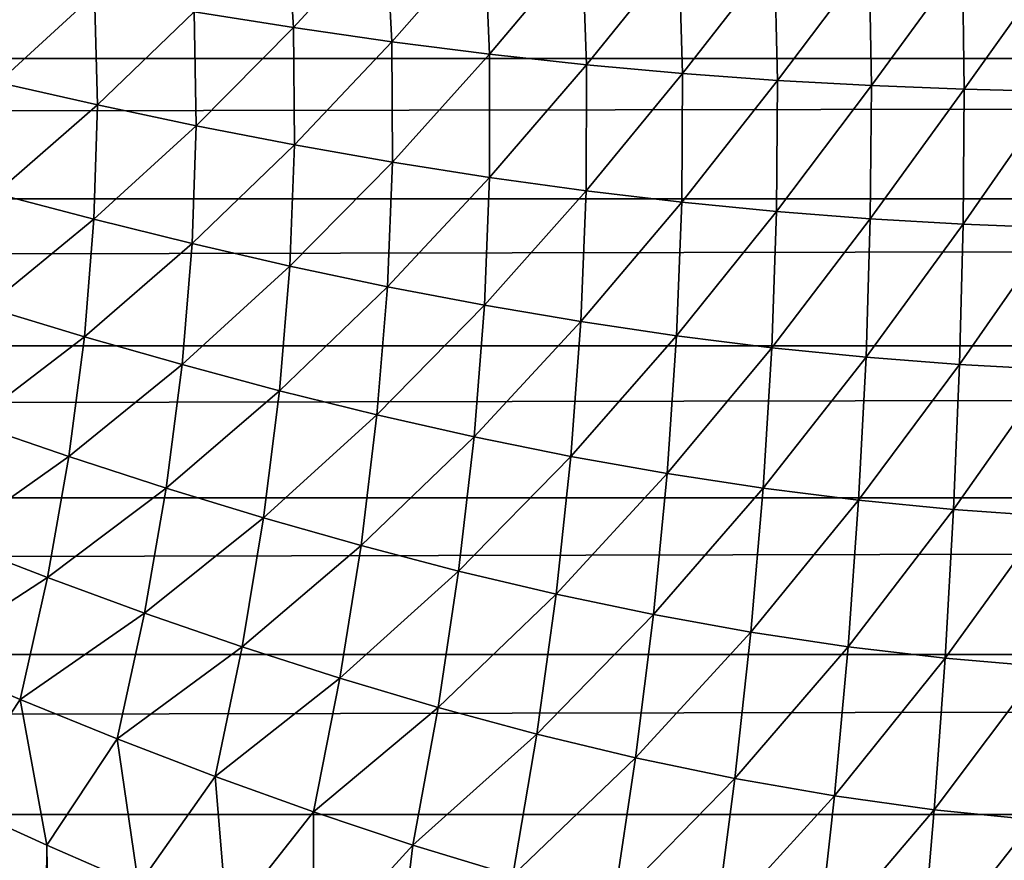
# Model space of a CAD drawing. Header units: metres. Extents: x -105 to 105, y -72 to 59.
# Tile 336 of 414: x 22.84 to 25.18, y 14.21 to 16.21. Entities that reach past the tile are written whole.
import ezdxf

# ---------------------------------------------------------------- set-up
doc = ezdxf.new("R2010")
doc.units = ezdxf.units.M
doc.layers.add('solid_509431_AD150_SW0001', color=7, linetype='CONTINUOUS')

msp = doc.modelspace()

# ---------------------------------------------------------------- linework, layer by layer
at = {"layer": 'solid_509431_AD150_SW0001'}
for points in [[(23.488508, 16.194094, -16.37203), (23.252838, 16.231937, -16.440678), (23.471943, 16.461067, -16.19702)], [(23.488508, 16.194094, -16.37203), (23.471943, 16.461067, -16.19702), (23.708233, 16.434158, -16.129589)], [(90, 16.4368, 15.758961), (-90, 16.4368, 15.758961), (-90, 16.120657, 15.984682)], [(90, 16.120657, 15.984682), (90, 16.4368, 15.758961), (-90, 16.120657, 15.984682)], [(23.722672, 16.160349, -16.3099), (23.488508, 16.194094, -16.37203), (23.708233, 16.434158, -16.129589)], [(23.722672, 16.160349, -16.3099), (23.708233, 16.434158, -16.129589), (23.942722, 16.411207, -16.068687)], [(23.955112, 16.130877, -16.254152), (23.722672, 16.160349, -16.3099), (23.942722, 16.411207, -16.068687)], [(23.955112, 16.130877, -16.254152), (23.942722, 16.411207, -16.068687), (24.175163, 16.392256, -16.014257)], [(24.185583, 16.105791, -16.204678), (23.955112, 16.130877, -16.254152), (24.175163, 16.392256, -16.014257)], [(24.185583, 16.105791, -16.204678), (24.175163, 16.392256, -16.014257), (24.405329, 16.377218, -15.966318)], [(24.41387, 16.085093, -16.161432), (24.185583, 16.105791, -16.204678), (24.405329, 16.377218, -15.966318)], [(24.41387, 16.085093, -16.161432), (24.405329, 16.377218, -15.966318), (24.633024, 16.365898, -15.924951)], [(24.639776, 16.068672, -16.124407), (24.41387, 16.085093, -16.161432), (24.633024, 16.365898, -15.924951)], [(24.639776, 16.068672, -16.124407), (24.633024, 16.365898, -15.924951), (24.858055, 16.357967, -15.890317)], [(24.863123, 16.056309, -16.093662), (24.639776, 16.068672, -16.124407), (24.858055, 16.357967, -15.890317)], [(24.863123, 16.056309, -16.093662), (24.858055, 16.357967, -15.890317), (25.080193, 16.352978, -15.862676)], [(25.083698, 16.047659, -16.069323), (24.863123, 16.056309, -16.093662), (25.080193, 16.352978, -15.862676)], [(25.083698, 16.047659, -16.069323), (25.080193, 16.352978, -15.862676), (25.29915, 16.350338, -15.84238)], [(25.301254, 16.042253, -16.051598), (25.083698, 16.047659, -16.069323), (25.29915, 16.350338, -15.84238)], [(22.786242, 16.063778, -16.741632), (22.777668, 16.319054, -16.598213), (23.015848, 16.273672, -16.516005)], [(23.022335, 16.010521, -16.663973), (22.786242, 16.063778, -16.741632), (23.015848, 16.273672, -16.516005)], [(23.022335, 16.010521, -16.663973), (23.015848, 16.273672, -16.516005), (23.252838, 16.231937, -16.440678)], [(23.257412, 15.961015, -16.593117), (23.022335, 16.010521, -16.663973), (23.252838, 16.231937, -16.440678)], [(23.257412, 15.961015, -16.593117), (23.252838, 16.231937, -16.440678), (23.488508, 16.194094, -16.37203)], [(23.491354, 15.915565, -16.528847), (23.257412, 15.961015, -16.593117), (23.488508, 16.194094, -16.37203)], [(23.491354, 15.915565, -16.528847), (23.488508, 16.194094, -16.37203), (23.722672, 16.160349, -16.3099)], [(23.723995, 15.874443, -16.470985), (23.491354, 15.915565, -16.528847), (23.722672, 16.160349, -16.3099)], [(23.723995, 15.874443, -16.470985), (23.722672, 16.160349, -16.3099), (23.955112, 16.130877, -16.254152)], [(90, 16.120657, 15.984682), (-90, 16.120657, 15.984682), (-90, 15.786953, 16.183527)], [(90, 15.786953, 16.183527), (90, 16.120657, 15.984682), (-90, 15.786953, 16.183527)], [(23.955139, 15.837894, -16.419371), (23.723995, 15.874443, -16.470985), (23.955112, 16.130877, -16.254152)], [(23.955139, 15.837894, -16.419371), (23.955112, 16.130877, -16.254152), (24.185583, 16.105791, -16.204678)], [(24.184559, 15.806114, -16.373863), (23.955139, 15.837894, -16.419371), (24.185583, 16.105791, -16.204678)], [(24.184559, 15.806114, -16.373863), (24.185583, 16.105791, -16.204678), (24.41387, 16.085093, -16.161432)], [(24.412056, 15.779197, -16.334364), (24.184559, 15.806114, -16.373863), (24.41387, 16.085093, -16.161432)], [(24.412056, 15.779197, -16.334364), (24.41387, 16.085093, -16.161432), (24.639776, 16.068672, -16.124407)], [(24.637449, 15.757145, -16.300806), (24.412056, 15.779197, -16.334364), (24.639776, 16.068672, -16.124407)], [(24.637449, 15.757145, -16.300806), (24.639776, 16.068672, -16.124407), (24.863123, 16.056309, -16.093662)], [(22.78001, 15.800058, -16.868999), (22.786242, 16.063778, -16.741632), (23.022335, 16.010521, -16.663973)], [(24.860571, 15.739852, -16.273163), (24.637449, 15.757145, -16.300806), (24.863123, 16.056309, -16.093662)], [(24.860571, 15.739852, -16.273163), (24.863123, 16.056309, -16.093662), (25.083698, 16.047659, -16.069323)], [(25.081234, 15.727108, -16.251463), (24.860571, 15.739852, -16.273163), (25.083698, 16.047659, -16.069323)], [(25.081234, 15.727108, -16.251463), (25.083698, 16.047659, -16.069323), (25.301254, 16.042253, -16.051598)], [(25.299219, 15.718586, -16.235792), (25.081234, 15.727108, -16.251463), (25.301254, 16.042253, -16.051598)], [(23.014257, 15.738509, -16.794857), (22.78001, 15.800058, -16.868999), (23.022335, 16.010521, -16.663973)], [(23.014257, 15.738509, -16.794857), (23.022335, 16.010521, -16.663973), (23.257412, 15.961015, -16.593117)], [(23.247772, 15.680788, -16.727421), (23.014257, 15.738509, -16.794857), (23.257412, 15.961015, -16.593117)], [(23.247772, 15.680788, -16.727421), (23.257412, 15.961015, -16.593117), (23.491354, 15.915565, -16.528847)], [(23.480463, 15.62726, -16.66647), (23.247772, 15.680788, -16.727421), (23.491354, 15.915565, -16.528847)], [(23.480463, 15.62726, -16.66647), (23.491354, 15.915565, -16.528847), (23.723995, 15.874443, -16.470985)], [(23.712194, 15.578268, -16.611818), (23.480463, 15.62726, -16.66647), (23.723995, 15.874443, -16.470985)], [(23.712194, 15.578268, -16.611818), (23.723995, 15.874443, -16.470985), (23.955139, 15.837894, -16.419371)], [(23.942802, 15.534133, -16.563292), (23.712194, 15.578268, -16.611818), (23.955139, 15.837894, -16.419371)], [(23.942802, 15.534133, -16.563292), (23.955139, 15.837894, -16.419371), (24.184559, 15.806114, -16.373863)], [(90, 15.786953, 16.183527), (-90, 15.786953, 16.183527), (-90, 15.437968, 16.354136)], [(90, 15.437968, 16.354136), (90, 15.786953, 16.183527), (-90, 15.437968, 16.354136)], [(22.759014, 15.529582, -16.9795), (22.78001, 15.800058, -16.868999), (23.014257, 15.738509, -16.794857)], [(24.172094, 15.495139, -16.520731), (23.942802, 15.534133, -16.563292), (24.184559, 15.806114, -16.373863)], [(24.172094, 15.495139, -16.520731), (24.184559, 15.806114, -16.373863), (24.412056, 15.779197, -16.334364)], [(24.399897, 15.461489, -16.484011), (24.172094, 15.495139, -16.520731), (24.412056, 15.779197, -16.334364)], [(24.399897, 15.461489, -16.484011), (24.412056, 15.779197, -16.334364), (24.637449, 15.757145, -16.300806)], [(22.991665, 15.459378, -16.907822), (22.759014, 15.529582, -16.9795), (23.014257, 15.738509, -16.794857)], [(22.991665, 15.459378, -16.907822), (23.014257, 15.738509, -16.794857), (23.247772, 15.680788, -16.727421)], [(24.626053, 15.433304, -16.453018), (24.399897, 15.461489, -16.484011), (24.637449, 15.757145, -16.300806)], [(24.626053, 15.433304, -16.453018), (24.637449, 15.757145, -16.300806), (24.860571, 15.739852, -16.273163)], [(24.850414, 15.410617, -16.427673), (24.626053, 15.433304, -16.453018), (24.860571, 15.739852, -16.273163)], [(24.850414, 15.410617, -16.427673), (24.860571, 15.739852, -16.273163), (25.081234, 15.727108, -16.251463)], [(25.072813, 15.39337, -16.407932), (24.850414, 15.410617, -16.427673), (25.081234, 15.727108, -16.251463)], [(25.072813, 15.39337, -16.407932), (25.081234, 15.727108, -16.251463), (25.299219, 15.718586, -16.235792)], [(25.293062, 15.381404, -16.393789), (25.072813, 15.39337, -16.407932), (25.299219, 15.718586, -16.235792)], [(23.22398, 15.393047, -16.842731), (22.991665, 15.459378, -16.907822), (23.247772, 15.680788, -16.727421)], [(23.22398, 15.393047, -16.842731), (23.247772, 15.680788, -16.727421), (23.480463, 15.62726, -16.66647)], [(23.455904, 15.331021, -16.784018), (23.22398, 15.393047, -16.842731), (23.480463, 15.62726, -16.66647)], [(23.455904, 15.331021, -16.784018), (23.480463, 15.62726, -16.66647), (23.712194, 15.578268, -16.611818)], [(23.687346, 15.273716, -16.731495), (23.455904, 15.331021, -16.784018), (23.712194, 15.578268, -16.611818)], [(23.687346, 15.273716, -16.731495), (23.712194, 15.578268, -16.611818), (23.942802, 15.534133, -16.563292)], [(22.723389, 15.254075, -17.072428), (22.759014, 15.529582, -16.9795), (22.991665, 15.459378, -16.907822)], [(23.918182, 15.221533, -16.684992), (23.687346, 15.273716, -16.731495), (23.942802, 15.534133, -16.563292)], [(23.918182, 15.221533, -16.684992), (23.942802, 15.534133, -16.563292), (24.172094, 15.495139, -16.520731)], [(24.14827, 15.174853, -16.644344), (23.918182, 15.221533, -16.684992), (24.172094, 15.495139, -16.520731)], [(24.14827, 15.174853, -16.644344), (24.172094, 15.495139, -16.520731), (24.399897, 15.461489, -16.484011)], [(22.954704, 15.174909, -17.002144), (22.723389, 15.254075, -17.072428), (22.991665, 15.459378, -16.907822)], [(22.954704, 15.174909, -17.002144), (22.991665, 15.459378, -16.907822), (23.22398, 15.393047, -16.842731)], [(24.377472, 15.133996, -16.609415), (24.14827, 15.174853, -16.644344), (24.399897, 15.461489, -16.484011)], [(24.377472, 15.133996, -16.609415), (24.399897, 15.461489, -16.484011), (24.626053, 15.433304, -16.453018)], [(90, 15.437968, 16.354136), (-90, 15.437968, 16.354136), (-90, 15.076088, 16.49534)], [(90, 15.076088, 16.49534), (90, 15.437968, 16.354136), (-90, 15.076088, 16.49534)], [(24.605661, 15.099219, -16.580074), (24.377472, 15.133996, -16.609415), (24.626053, 15.433304, -16.453018)], [(24.605661, 15.099219, -16.580074), (24.626053, 15.433304, -16.453018), (24.850414, 15.410617, -16.427673)], [(24.832718, 15.070708, -16.556208), (24.605661, 15.099219, -16.580074), (24.850414, 15.410617, -16.427673)], [(24.832718, 15.070708, -16.556208), (24.850414, 15.410617, -16.427673), (25.072813, 15.39337, -16.407932)], [(23.186188, 15.09963, -16.938314), (22.954704, 15.174909, -17.002144), (23.22398, 15.393047, -16.842731)], [(23.186188, 15.09963, -16.938314), (23.22398, 15.393047, -16.842731), (23.455904, 15.331021, -16.784018)], [(25.058495, 15.048577, -16.537729), (24.832718, 15.070708, -16.556208), (25.072813, 15.39337, -16.407932)], [(25.058495, 15.048577, -16.537729), (25.072813, 15.39337, -16.407932), (25.293062, 15.381404, -16.393789)], [(25.282822, 15.032863, -16.52458), (25.058495, 15.048577, -16.537729), (25.293062, 15.381404, -16.393789)], [(23.417835, 15.028742, -16.880741), (23.186188, 15.09963, -16.938314), (23.455904, 15.331021, -16.784018)], [(23.417835, 15.028742, -16.880741), (23.455904, 15.331021, -16.784018), (23.687346, 15.273716, -16.731495)], [(23.649607, 14.962731, -16.829254), (23.417835, 15.028742, -16.880741), (23.687346, 15.273716, -16.731495)], [(23.649607, 14.962731, -16.829254), (23.687346, 15.273716, -16.731495), (23.918182, 15.221533, -16.684992)], [(22.673361, 14.975297, -17.147188), (22.723389, 15.254075, -17.072428), (22.954704, 15.174909, -17.002144)], [(23.881435, 14.902091, -16.783695), (23.649607, 14.962731, -16.829254), (23.918182, 15.221533, -16.684992)], [(23.881435, 14.902091, -16.783695), (23.918182, 15.221533, -16.684992), (24.14827, 15.174853, -16.644344)], [(22.903608, 14.886918, -17.077221), (22.673361, 14.975297, -17.147188), (22.954704, 15.174909, -17.002144)], [(22.903608, 14.886918, -17.077221), (22.954704, 15.174909, -17.002144), (23.186188, 15.09963, -16.938314)], [(24.113237, 14.847302, -16.743914), (23.881435, 14.902091, -16.783695), (24.14827, 15.174853, -16.644344)], [(24.113237, 14.847302, -16.743914), (24.14827, 15.174853, -16.644344), (24.377472, 15.133996, -16.609415)], [(24.344923, 14.798812, -16.709778), (24.113237, 14.847302, -16.743914), (24.377472, 15.133996, -16.609415)], [(24.344923, 14.798812, -16.709778), (24.377472, 15.133996, -16.609415), (24.605661, 15.099219, -16.580074)], [(23.134638, 14.802413, -17.013556), (22.903608, 14.886918, -17.077221), (23.186188, 15.09963, -16.938314)], [(23.134638, 14.802413, -17.013556), (23.186188, 15.09963, -16.938314), (23.417835, 15.028742, -16.880741)], [(24.576406, 14.757024, -16.68116), (24.344923, 14.798812, -16.709778), (24.605661, 15.099219, -16.580074)], [(24.576406, 14.757024, -16.68116), (24.605661, 15.099219, -16.580074), (24.832718, 15.070708, -16.556208)], [(90, 15.076088, 16.49534), (-90, 15.076088, 16.49534), (-90, 14.703782, 16.606182)], [(90, 14.703782, 16.606182), (90, 15.076088, 16.49534), (-90, 14.703782, 16.606182)], [(24.807594, 14.722296, -16.657942), (24.576406, 14.757024, -16.68116), (24.832718, 15.070708, -16.556208)], [(24.807594, 14.722296, -16.657942), (24.832718, 15.070708, -16.556208), (25.058495, 15.048577, -16.537729)], [(25.038364, 14.694933, -16.640028), (24.807594, 14.722296, -16.657942), (25.058495, 15.048577, -16.537729)], [(25.038364, 14.694933, -16.640028), (25.058495, 15.048577, -16.537729), (25.282822, 15.032863, -16.52458)], [(23.366499, 14.722351, -16.956022), (23.134638, 14.802413, -17.013556), (23.417835, 15.028742, -16.880741)], [(23.366499, 14.722351, -16.956022), (23.417835, 15.028742, -16.880741), (23.649607, 14.962731, -16.829254)], [(25.26856, 14.675186, -16.627329), (25.038364, 14.694933, -16.640028), (25.282822, 15.032863, -16.52458)], [(22.609249, 14.69503, -17.203304), (22.673361, 14.975297, -17.147188), (22.903608, 14.886918, -17.077221)], [(23.599218, 14.647302, -16.904472), (23.366499, 14.722351, -16.956022), (23.649607, 14.962731, -16.829254)], [(23.599218, 14.647302, -16.904472), (23.649607, 14.962731, -16.829254), (23.881435, 14.902091, -16.783695)], [(23.832798, 14.577847, -16.858772), (23.599218, 14.647302, -16.904472), (23.881435, 14.902091, -16.783695)], [(23.832798, 14.577847, -16.858772), (23.881435, 14.902091, -16.783695), (24.113237, 14.847302, -16.743914)], [(22.838707, 14.597246, -17.132576), (22.609249, 14.69503, -17.203304), (22.903608, 14.886918, -17.077221)], [(22.838707, 14.597246, -17.132576), (22.903608, 14.886918, -17.077221), (23.134638, 14.802413, -17.013556)], [(24.067221, 14.514579, -16.818804), (23.832798, 14.577847, -16.858772), (24.113237, 14.847302, -16.743914)], [(24.067221, 14.514579, -16.818804), (24.113237, 14.847302, -16.743914), (24.344923, 14.798812, -16.709778)], [(23.069658, 14.503292, -17.06798), (22.838707, 14.597246, -17.132576), (23.134638, 14.802413, -17.013556)], [(23.069658, 14.503292, -17.06798), (23.134638, 14.802413, -17.013556), (23.366499, 14.722351, -16.956022)], [(24.30246, 14.458076, -16.784456), (24.067221, 14.514579, -16.818804), (24.344923, 14.798812, -16.709778)], [(24.30246, 14.458076, -16.784456), (24.344923, 14.798812, -16.709778), (24.576406, 14.757024, -16.68116)], [(24.538475, 14.408905, -16.75563), (24.30246, 14.458076, -16.784456), (24.576406, 14.757024, -16.68116)], [(24.538475, 14.408905, -16.75563), (24.576406, 14.757024, -16.68116), (24.807594, 14.722296, -16.657942)], [(23.302223, 14.413806, -17.009378), (23.069658, 14.503292, -17.06798), (23.366499, 14.722351, -16.956022)], [(23.302223, 14.413806, -17.009378), (23.366499, 14.722351, -16.956022), (23.599218, 14.647302, -16.904472)], [(24.775206, 14.367606, -16.732229), (24.538475, 14.408905, -16.75563), (24.807594, 14.722296, -16.657942)], [(24.775206, 14.367606, -16.732229), (24.807594, 14.722296, -16.657942), (25.038364, 14.694933, -16.640028)], [(90, 14.703782, 16.606182), (-90, 14.703782, 16.606182), (-90, 14.323594, 16.685898)], [(90, 14.323594, 16.685898), (90, 14.703782, 16.606182), (-90, 14.323594, 16.685898)], [(22.838707, 14.597246, -17.132576), (22.677099, 14.35284, -17.193489), (22.609249, 14.69503, -17.203304)], [(25.012554, 14.334696, -16.714172), (24.775206, 14.367606, -16.732229), (25.038364, 14.694933, -16.640028)], [(25.012554, 14.334696, -16.714172), (25.038364, 14.694933, -16.640028), (25.26856, 14.675186, -16.627329)], [(25.250372, 14.310661, -16.701378), (25.012554, 14.334696, -16.714172), (25.26856, 14.675186, -16.627329)], [(23.536501, 14.329442, -16.956665), (23.302223, 14.413806, -17.009378), (23.599218, 14.647302, -16.904472)], [(23.536501, 14.329442, -16.956665), (23.599218, 14.647302, -16.904472), (23.832798, 14.577847, -16.858772)], [(22.838707, 14.597246, -17.132576), (22.901976, 14.250362, -17.126295), (22.677099, 14.35284, -17.193489)], [(23.069658, 14.503292, -17.06798), (22.901976, 14.250362, -17.126295), (22.838707, 14.597246, -17.132576)], [(23.772577, 14.250874, -16.909742), (23.536501, 14.329442, -16.956665), (23.832798, 14.577847, -16.858772)], [(23.772577, 14.250874, -16.909742), (23.832798, 14.577847, -16.858772), (24.067221, 14.514579, -16.818804)], [(23.069658, 14.503292, -17.06798), (23.120049, 14.155828, -17.067064), (22.901976, 14.250362, -17.126295)], [(23.302223, 14.413806, -17.009378), (23.120049, 14.155828, -17.067064), (23.069658, 14.503292, -17.06798)], [(24.010513, 14.178808, -16.868532), (23.772577, 14.250874, -16.909742), (24.067221, 14.514579, -16.818804)], [(24.010513, 14.178808, -16.868532), (24.067221, 14.514579, -16.818804), (24.30246, 14.458076, -16.784456)], [(24.250351, 14.113967, -16.832973), (24.010513, 14.178808, -16.868532), (24.30246, 14.458076, -16.784456)], [(24.250351, 14.113967, -16.832973), (24.30246, 14.458076, -16.784456), (24.538475, 14.408905, -16.75563)], [(23.302223, 14.413806, -17.009378), (23.331366, 14.069082, -17.015053), (23.120049, 14.155828, -17.067064)], [(23.536501, 14.329442, -16.956665), (23.331366, 14.069082, -17.015053), (23.302223, 14.413806, -17.009378)], [(24.492107, 14.057086, -16.803009), (24.250351, 14.113967, -16.832973), (24.538475, 14.408905, -16.75563)], [(24.492107, 14.057086, -16.803009), (24.538475, 14.408905, -16.75563), (24.775206, 14.367606, -16.732229)], [(24.735758, 14.008905, -16.778595), (24.492107, 14.057086, -16.803009), (24.775206, 14.367606, -16.732229)], [(24.735758, 14.008905, -16.778595), (24.775206, 14.367606, -16.732229), (25.012554, 14.334696, -16.714172)], [(22.677099, 14.35284, -17.193489), (22.901976, 14.250362, -17.126295), (22.781557, 0, -17.161491)], [(24.981228, 13.970167, -16.759691), (24.735758, 14.008905, -16.778595), (25.012554, 14.334696, -16.714172)], [(24.981228, 13.970167, -16.759691), (25.012554, 14.334696, -16.714172), (25.250372, 14.310661, -16.701378)], [(90, 14.323594, 16.685898), (-90, 14.323594, 16.685898), (-90, 13.938123, 16.733948)], [(90, 13.938123, 16.733948), (90, 14.323594, 16.685898), (-90, 13.938123, 16.733948)], [(23.536501, 14.329442, -16.956665), (23.535601, 13.990317, -16.969662), (23.331366, 14.069082, -17.015053)], [(23.772577, 14.250874, -16.909742), (23.535601, 13.990317, -16.969662), (23.536501, 14.329442, -16.956665)], [(25.228373, 13.941616, -16.746254), (24.981228, 13.970167, -16.759691), (25.250372, 14.310661, -16.701378)], [(22.901976, 14.250362, -17.126295), (23.110659, 0, -17.069496), (22.781557, 0, -17.161491)], [(22.901976, 14.250362, -17.126295), (23.120049, 14.155828, -17.067064), (23.110659, 0, -17.069496)], [(23.772577, 14.250874, -16.909742), (23.733227, 13.919142, -16.930168), (23.535601, 13.990317, -16.969662)], [(24.010513, 14.178808, -16.868532), (23.733227, 13.919142, -16.930168), (23.772577, 14.250874, -16.909742)]]:
    msp.add_3dface(points, dxfattribs=at)

doc.saveas('drawing.dxf')
